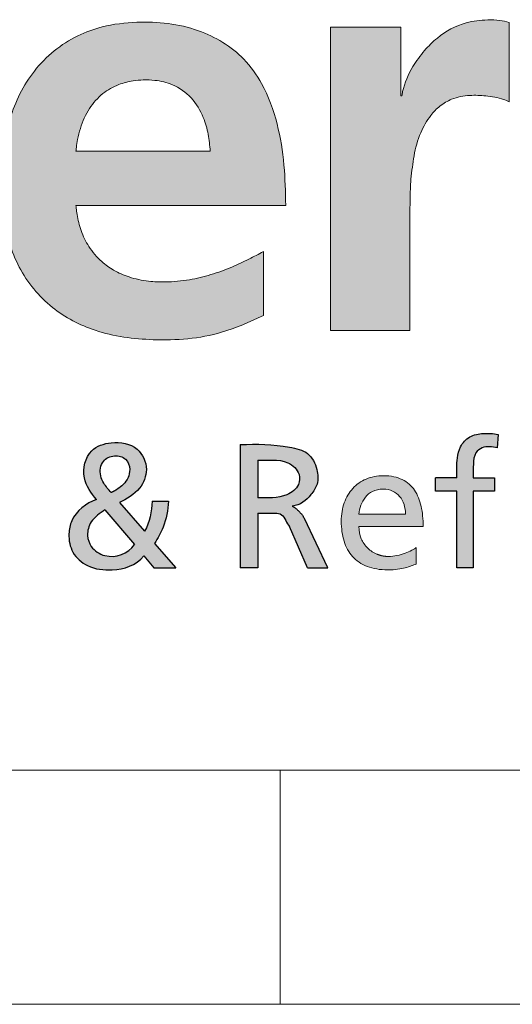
# Model space of a CAD drawing. Header units: millimetres. Extents: x 450 to 25135, y 150 to 17673.
# Tile 266 of 463: x 20098 to 20414, y 150 to 781. Entities that reach past the tile are written whole.
import ezdxf

# ---------------------------------------------------------------- set-up
doc = ezdxf.new("R2010")
doc.units = ezdxf.units.MM
doc.linetypes.add('SLD-Continua', pattern=[0])
doc.layers.add('FORMAT', color=7, linetype='SLD-Continua')

# ---------------------------------------------------------------- blocks, each defined once
blk = doc.blocks.new('LOGO_sombreado_1')
at = {"linetype": 'Continuous', "ltscale": 30}
h = blk.add_hatch(color=7, dxfattribs=at)
edge = h.paths.add_edge_path(flags=0)
edge.add_spline(control_points=[(738.2137566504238, 292.7813390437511), (738.0252075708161, 301.4151644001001), (737.6424431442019, 318.9422784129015), (733.4499940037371, 345.4442492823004), (725.0325143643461, 368.831600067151), (709.1431874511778, 391.2248385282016), (681.3019184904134, 407.9353836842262), (648.5918436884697, 411.3336869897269), (622.3596099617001, 408.2613175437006), (598.7076340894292, 399.775663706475), (575.4458295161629, 380.7108350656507), (560.2967565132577, 349.5737000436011), (554.8382131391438, 317.056148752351), (555.9888778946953, 284.5002883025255), (565.5509824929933, 252.2763619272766), (586.7539052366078, 226.1629060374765), (617.735135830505, 210.2146399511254), (655.3759710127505, 205.2909334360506), (692.9017155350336, 208.0886968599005), (715.1613016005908, 218.1965097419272), (723.9635015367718, 222.1934838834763)], knot_values=[2, 2, 2, 2, 2.0466358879, 2.0946732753, 2.1444687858, 2.1794892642, 2.2412966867, 2.3128243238, 2.3533943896, 2.3832297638, 2.4477269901, 2.5097264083, 2.566318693, 2.6245448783, 2.6846055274, 2.7447722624, 2.8007983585, 2.8685466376, 2.9480188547, 3, 3, 3, 3], weights=[1, 1, 1, 1, 1, 1, 1, 1, 1, 1, 1, 1, 1, 1, 1, 1, 1, 1, 1, 1, 1], degree=3, periodic=0)
edge.add_line((723.9635015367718, 222.1934838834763), (723.9635015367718, 263.3132527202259))
edge.add_spline(control_points=[(723.9635015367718, 263.3132527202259), (720.8545369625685, 261.6152783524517), (714.2224865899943, 257.9931555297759), (703.0466870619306, 252.820822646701), (690.4205199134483, 248.1872681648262), (676.2036839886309, 244.7743275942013), (662.7680019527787, 243.4638099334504), (649.6901514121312, 243.9738032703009), (638.3820412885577, 246.357847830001), (628.242834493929, 250.7998080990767), (619.2677090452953, 257.1848707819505), (611.9118949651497, 265.7749173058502), (606.866726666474, 276.3062232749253), (604.8224704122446, 284.8097252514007), (604.0835881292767, 290.2547153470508), (603.9303107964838, 292.1938833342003), (603.8838766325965, 292.7813390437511)], knot_values=[0, 0, 0, 0, 0.0704738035, 0.1503348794, 0.2448156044, 0.3376195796, 0.4405313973, 0.5123280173, 0.5973943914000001, 0.6688196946, 0.7310421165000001, 0.8151817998, 0.8907141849, 0.9612986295, 0.9882757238, 1, 1, 1, 1], weights=[1, 1, 1, 1, 1, 1, 1, 1, 1, 1, 1, 1, 1, 1, 1, 1, 1], degree=3, periodic=0)
edge.add_line((603.8838766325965, 292.7813390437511), (738.2137566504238, 292.7813390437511))
edge = h.paths.add_edge_path(flags=0)
edge.add_spline(control_points=[(603.8828536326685, 327.4802026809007), (603.9591102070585, 328.273315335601), (604.2002152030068, 330.7809472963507), (604.9571550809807, 335.7075324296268), (607.0538550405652, 344.3151310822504), (611.741169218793, 354.8734523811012), (620.4262921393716, 364.6741891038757), (630.4708598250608, 370.3178993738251), (639.4807692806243, 372.6008417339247), (647.2483517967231, 373.2738900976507), (655.7728223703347, 373.0153005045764), (666.8720458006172, 370.4356137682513), (678.4610803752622, 362.2710720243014), (685.393152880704, 350.3104133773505), (688.8529409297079, 338.4538164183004), (689.5608234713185, 331.1201334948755), (689.9121671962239, 327.4802026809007)], knot_values=[0, 0, 0, 0, 0.0170748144, 0.0539864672, 0.1067005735, 0.2067150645, 0.2982378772, 0.3823201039, 0.4495018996, 0.495973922, 0.5490574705, 0.6318662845, 0.7367338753, 0.8423938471, 0.9217752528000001, 1, 1, 1, 1], weights=[1, 1, 1, 1, 1, 1, 1, 1, 1, 1, 1, 1, 1, 1, 1, 1, 1], degree=3, periodic=0)
edge.add_line((689.9121671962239, 327.4802026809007), (603.8828536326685, 327.4802026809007))
h = blk.add_hatch(color=7, dxfattribs=at)
edge = h.paths.add_edge_path(flags=0)
edge.add_line((767.0000737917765, 212.6980057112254), (817.6223402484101, 212.6980057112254))
edge.add_line((817.6223402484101, 212.6980057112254), (817.6223402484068, 286.4110738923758))
edge.add_spline(control_points=[(817.6223402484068, 286.4110738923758), (817.7421387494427, 289.8537871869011), (818.0103520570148, 297.5615757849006), (817.9819766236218, 307.8757650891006), (819.337362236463, 317.0864275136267), (820.6738655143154, 327.1631671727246), (823.8192870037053, 338.7462053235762), (829.9124085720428, 349.4838061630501), (836.8065459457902, 356.7828025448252), (845.3064132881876, 361.6501282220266), (855.5752200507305, 363.6256314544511), (864.8902527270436, 363.1095196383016), (872.0891953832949, 362.220405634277), (877.1507680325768, 361.0297687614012), (880.1293240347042, 359.7313168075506), (881.3206905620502, 359.2119603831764)], knot_values=[0, 0, 0, 0, 0.0853450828, 0.1910765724, 0.2548287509, 0.3156026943, 0.4429814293, 0.5492431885, 0.6180032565, 0.6892624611, 0.7881560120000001, 0.8719983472, 0.9196240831, 0.9678511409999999, 1, 1, 1, 1], weights=[1, 1, 1, 1, 1, 1, 1, 1, 1, 1, 1, 1, 1, 1, 1, 1], degree=3, periodic=0)
edge.add_line((881.3206905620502, 359.2119603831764), (881.3206905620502, 410.0093594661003))
edge.add_spline(control_points=[(881.3206905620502, 410.0093594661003), (879.3445739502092, 410.4677588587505), (874.8268651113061, 411.5157309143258), (865.5048456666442, 411.721712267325), (851.2428661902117, 410.2086731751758), (837.2689961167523, 402.4139361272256), (826.5961684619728, 391.8378041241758), (818.4765916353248, 380.6012984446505), (813.9259383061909, 370.4373109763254), (812.7494740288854, 363.8447408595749), (812.5884349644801, 362.942323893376)], knot_values=[2, 2, 2, 2, 2.0653618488, 2.1494273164, 2.2998360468, 2.5238180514, 2.6481689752, 2.7837910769, 2.9704044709, 3, 3, 3, 3], weights=[1, 1, 1, 1, 1, 1, 1, 1, 1, 1, 1], degree=3, periodic=0)
edge.add_line((812.5884349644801, 362.942323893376), (812.5831962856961, 362.9129678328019))
edge.add_line((812.5831962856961, 362.9129678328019), (811.855246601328, 362.9129678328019))
edge.add_line((811.855246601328, 362.9129678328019), (811.8552466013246, 407.0057708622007))
edge.add_line((811.8552466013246, 407.0057708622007), (767.0000737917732, 407.0057708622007))
edge.add_line((767.0000737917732, 407.0057708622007), (767.0000737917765, 212.6980057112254))
h = blk.add_hatch(color=7, dxfattribs=at)
edge = h.paths.add_edge_path(flags=0)
edge.add_spline(control_points=[(858.3642980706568, 118.2958904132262), (858.3883576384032, 121.2798329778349), (858.231745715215, 126.4997669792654), (858.9199481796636, 134.0536646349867), (865.2124082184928, 139.0497056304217), (870.6530002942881, 138.1833119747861), (873.7265449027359, 137.5159212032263)], knot_values=[0, 0, 0, 0, 0.2854310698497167, 0.5205446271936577, 0.6849993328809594, 1, 1, 1, 1], weights=[1, 1, 1, 1, 1, 1, 1], degree=3, periodic=0)
edge.add_line((873.7265449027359, 137.5159212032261), (874.1924520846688, 146.0835372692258))
edge.add_spline(control_points=[(874.1924520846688, 146.0835372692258), (871.083252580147, 146.6324143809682), (865.0100536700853, 147.1043224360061), (855.7503126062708, 145.4308659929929), (849.7244998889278, 138.8109492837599), (847.5868232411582, 129.2801186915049), (847.7601145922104, 122.5593387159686), (847.7589930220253, 118.2958904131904)], knot_values=[0, 0, 0, 0, 0.1997988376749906, 0.3894495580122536, 0.5735241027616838, 0.7289501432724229, 1, 1, 1, 1], weights=[1, 1, 1, 1, 1, 1, 1, 1], degree=3, periodic=0)
edge.add_line((847.7589930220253, 118.2958904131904), (834.1969617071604, 118.2958904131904))
edge.add_line((834.1969617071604, 118.2958904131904), (834.1969617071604, 109.7137910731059))
edge.add_line((834.1969617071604, 109.7137910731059), (847.7589799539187, 109.7137910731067))
edge.add_line((847.7589799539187, 109.7137910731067), (847.7589799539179, 60.67932654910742))
edge.add_line((847.7589799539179, 60.67932654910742), (858.3642856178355, 60.67932654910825))
edge.add_line((858.3642856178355, 60.67932654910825), (858.3642856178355, 109.7137910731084))
edge.add_line((858.3642856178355, 109.7137910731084), (871.9263038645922, 109.7137910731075))
edge.add_line((871.9263038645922, 109.7137910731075), (871.9263038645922, 118.2958904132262))
edge.add_line((871.9263038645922, 118.2958904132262), (858.3642980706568, 118.2958904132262))
h = blk.add_hatch(color=7, dxfattribs=at)
edge = h.paths.add_edge_path(flags=0)
edge.add_spline(control_points=[(654.1555498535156, 76.26634939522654), (656.3145776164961, 79.50831969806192), (660.9665183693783, 87.9979822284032), (662.7442064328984, 97.60211218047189), (663.1836344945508, 103.2563341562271)], knot_values=[0, 0, 0, 0, 0.4065839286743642, 1, 1, 1, 1], weights=[1, 1, 1, 1, 1], degree=3, periodic=0)
edge.add_line((663.1836344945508, 103.2563341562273), (652.5783543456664, 103.2744628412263))
edge.add_spline(control_points=[(652.5783543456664, 103.2744628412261), (652.1313768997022, 96.70674546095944), (651.4150094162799, 89.8674661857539), (647.71442842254, 84.16682988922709)], knot_values=[0, 0, 0, 0, 1, 1, 1, 1], weights=[1, 1, 1, 1], degree=3, periodic=0)
edge.add_line((647.7144284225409, 84.16682988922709), (631.6705430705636, 102.4768007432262))
edge.add_spline(control_points=[(631.6705430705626, 102.4768007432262), (636.4217529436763, 104.7325147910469), (645.1204406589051, 109.6929639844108), (650.914594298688, 124.0670058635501), (643.9583272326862, 139.49491815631), (627.4903244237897, 142.1830749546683), (611.061409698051, 136.7146351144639), (606.5558991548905, 117.9822339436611), (613.6063462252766, 108.4692200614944), (616.9645545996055, 104.4020669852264)], knot_values=[0, 0, 0, 0, 0.1490557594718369, 0.2667255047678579, 0.3997881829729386, 0.5586868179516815, 0.6849578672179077, 0.8509330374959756, 1, 1, 1, 1], weights=[1, 1, 1, 1, 1, 1, 1, 1, 1, 1], degree=3, periodic=0)
edge.add_spline(control_points=[(616.9645545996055, 104.4020669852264), (610.527825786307, 102.0580917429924), (601.3102666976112, 95.25696572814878), (598.7096196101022, 81.23042930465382), (600.7998460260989, 69.74307928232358), (611.8239600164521, 60.1539665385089), (629.5060453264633, 58.23513949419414), (642.3012322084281, 61.9658660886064), (647.3572933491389, 68.34774021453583)], knot_values=[0, 0, 0, 0, 0.2281589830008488, 0.3202652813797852, 0.4488884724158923, 0.5851883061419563, 0.7570426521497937, 1, 1, 1, 1], weights=[1, 1, 1, 1, 1, 1, 1, 1, 1], degree=3, periodic=0)
edge.add_line((647.3572933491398, 68.34774021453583), (653.8147305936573, 60.67930687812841))
edge.add_line((653.8147305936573, 60.67930687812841), (667.9224724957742, 60.67930687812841))
edge.add_line((667.9224724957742, 60.67930687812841), (654.1555498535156, 76.26634939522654))
edge = h.paths.add_edge_path(flags=0)
edge.add_spline(control_points=[(641.3730147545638, 75.46868729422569), (637.2232289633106, 69.59388092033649), (625.4641739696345, 65.1934767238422), (613.4099203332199, 72.8839147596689), (610.5047549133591, 81.81711002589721), (613.0621979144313, 91.59036498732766), (619.3227115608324, 95.51975548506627), (622.39228259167, 97.72708552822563)], knot_values=[0, 0, 0, 0, 0.3539609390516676, 0.5292754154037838, 0.6541513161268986, 0.8034518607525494, 1, 1, 1, 1], weights=[1, 1, 1, 1, 1, 1, 1, 1], degree=3, periodic=0)
edge.add_line((622.39228259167, 97.72708552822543), (641.3730147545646, 75.46868729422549))
edge = h.paths.add_edge_path(flags=0)
edge.add_spline(control_points=[(626.4676107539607, 108.8182144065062), (624.740096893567, 110.7540818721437), (621.860363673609, 113.9811366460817), (618.7918829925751, 120.7725381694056), (619.8828837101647, 129.4869257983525), (628.2985462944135, 133.2259269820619), (636.4621300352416, 131.208890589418), (639.552098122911, 122.357121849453), (635.8383225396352, 114.8877597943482), (631.66393354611, 111.9355954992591), (630.3217690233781, 110.9864050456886)], knot_values=[0, 0, 0, 0, 0.1287241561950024, 0.2145807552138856, 0.3703793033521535, 0.5029583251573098, 0.6266524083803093, 0.7444102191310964, 0.9178218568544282, 1, 1, 1, 1], weights=[1, 1, 1, 1, 1, 1, 1, 1, 1, 1, 1], degree=3, periodic=0)
edge.add_spline(control_points=[(630.3217690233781, 110.9864050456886), (628.4685052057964, 109.7710962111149), (626.4676107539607, 108.8182144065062)], knot_values=[0, 0, 0, 1, 1, 1], weights=[1, 1, 1], degree=2, periodic=0)
h = blk.add_hatch(color=7, dxfattribs=at)
edge = h.paths.add_edge_path(flags=0)
edge.add_line((720.2692903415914, 95.64654667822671), (731.0540639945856, 95.64654667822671))
edge.add_spline(control_points=[(731.0540639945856, 95.64654667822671), (733.0252461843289, 95.64654667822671), (737.1614217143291, 95.0378649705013), (738.8211914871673, 88.987642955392), (740.6128179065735, 87.07234575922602)], knot_values=[0, 0, 0, 0, 0.3333596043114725, 1, 1, 1, 1], weights=[1, 1, 1, 1, 1], degree=3, periodic=0)
edge.add_line((740.6128179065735, 87.07234575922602), (752.2548943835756, 60.67605587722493))
edge.add_line((752.2548943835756, 60.67605587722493), (765.1837183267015, 60.67605587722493))
edge.add_line((765.1837183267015, 60.67605587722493), (750.2454130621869, 92.15070232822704))
edge.add_spline(control_points=[(750.2454130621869, 92.15070232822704), (747.3639978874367, 97.20148422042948), (742.4190857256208, 100.1662722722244)], knot_values=[0, 0, 0, 1, 1, 1], weights=[1, 1, 1], degree=2, periodic=0)
edge.add_spline(control_points=[(742.4190857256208, 100.1662722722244), (747.503476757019, 100.6346529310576), (753.3156015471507, 105.4311788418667), (759.3132133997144, 114.4772789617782), (758.6716026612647, 124.5093984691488), (753.2206249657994, 135.3934555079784), (733.7003049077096, 139.5797223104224), (719.9391986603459, 140.1589754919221), (708.9393328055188, 139.5235565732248)], knot_values=[0, 0, 0, 0, 0.1644101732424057, 0.2524804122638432, 0.3603426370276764, 0.4947050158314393, 0.6362272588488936, 1, 1, 1, 1], weights=[1, 1, 1, 1, 1, 1, 1, 1, 1], degree=3, periodic=0)
edge.add_line((708.9393328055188, 139.5235565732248), (708.9393328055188, 60.69629922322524))
edge.add_line((708.9393328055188, 60.69629922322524), (720.2692903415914, 60.61644855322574))
edge.add_line((720.2692903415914, 60.61644855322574), (720.2692903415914, 95.64654667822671))
edge = h.paths.add_edge_path(flags=0)
edge.add_line((720.2594934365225, 105.5594812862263), (720.2594934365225, 129.5978360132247))
edge.add_spline(control_points=[(720.2594934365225, 129.5978360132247), (726.4545182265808, 129.0917077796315), (737.2478272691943, 131.525785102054), (747.5054838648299, 122.1562583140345), (747.0420096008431, 112.4277158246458), (736.4359446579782, 104.5992502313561), (726.509992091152, 105.5568988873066), (720.2594934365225, 105.5594812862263)], knot_values=[0, 0, 0, 0, 0.2978892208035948, 0.45942292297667, 0.5557703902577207, 0.7086388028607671, 1, 1, 1, 1], weights=[1, 1, 1, 1, 1, 1, 1, 1], degree=3, periodic=0)
h = blk.add_hatch(color=7, dxfattribs=at)
edge = h.paths.add_edge_path(flags=0)
edge.add_spline(control_points=[(809.4531085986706, 68.500021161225), (807.665620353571, 68.12657026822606), (805.8436876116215, 67.90177458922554), (804.0942696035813, 67.90177458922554)], knot_values=[22.00002, 22.00002, 22.00002, 22.00002, 23.00002, 23.00002, 23.00002, 23.00002], weights=[1, 1, 1, 1], degree=3, periodic=0)
edge.add_arc((804.0773680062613, 87.16883435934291), 19.26706718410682, 248.0559337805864, 270.05026142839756, ccw=False)
edge.add_arc((803.9587986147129, 86.85491713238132), 18.93158542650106, 226.037883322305, 248.0337427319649, ccw=False)
edge.add_arc((803.6807394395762, 86.54309086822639), 18.51411656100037, 203.0267579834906, 225.9873849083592, ccw=False)
edge.add_spline(control_points=[(786.6417855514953, 79.301090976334), (785.6465207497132, 81.63606559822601), (785.0881572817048, 84.2683505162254), (785.0881572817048, 87.12180537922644)], knot_values=[0, 0, 0, 0, 1, 1, 1, 1], weights=[1, 1, 1, 1], degree=3, periodic=0)
edge.add_line((785.0881572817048, 87.12180537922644), (826.2203284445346, 87.12180537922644))
edge.add_spline(control_points=[(826.2203284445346, 87.12180537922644), (826.2203284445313, 91.75187127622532), (825.8323746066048, 96.10275544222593), (824.951320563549, 100.018551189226)], knot_values=[2, 2, 2, 2, 3, 3, 3, 3], weights=[1, 1, 1, 1], degree=3, periodic=0)
edge.add_spline(control_points=[(824.951320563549, 100.018551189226), (824.0702665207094, 103.9343469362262), (822.6942994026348, 107.4223057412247), (820.7200857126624, 110.3265209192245)], knot_values=[3, 3, 3, 3, 4, 4, 4, 4], weights=[1, 1, 1, 1], degree=3, periodic=0)
edge.add_spline(control_points=[(820.7200857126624, 110.3265209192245), (818.74405915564, 113.234361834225), (816.167973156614, 115.5620848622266), (812.8848684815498, 117.1646605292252)], knot_values=[4, 4, 4, 4, 5, 5, 5, 5], weights=[1, 1, 1, 1], degree=3, periodic=0)
edge.add_spline(control_points=[(812.8848684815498, 117.1646605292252), (809.6017638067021, 118.7672361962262), (805.6098275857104, 119.6410387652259), (800.8075391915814, 119.6410387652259), (796.7376496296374, 119.6410387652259), (793.0140179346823, 118.8868855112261), (789.7182231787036, 117.4873511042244)], knot_values=[5, 5, 5, 5, 6, 6, 6, 7, 7, 7, 7], weights=[1, 1, 1, 1, 1, 1, 1], degree=3, periodic=0)
edge.add_spline(control_points=[(789.7182231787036, 117.4873511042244), (786.4224284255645, 116.091442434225), (783.5562834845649, 114.0501526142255), (781.1977416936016, 111.4722537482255)], knot_values=[7, 7, 7, 7, 8, 8, 8, 8], weights=[1, 1, 1, 1], degree=3, periodic=0)
edge.add_spline(control_points=[(781.1977416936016, 111.4722537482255), (778.8410127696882, 108.8979806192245), (776.9918870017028, 105.7907241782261), (774.4719999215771, 98.72778888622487), (773.8012386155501, 94.77573577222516), (773.8012386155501, 90.50824355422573), (773.8012386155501, 85.81291439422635), (774.3867951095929, 81.5200420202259), (775.5851011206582, 77.71664411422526)], knot_values=[8, 8, 8, 8, 9, 9, 10, 10, 10, 11, 11, 11, 11], weights=[1, 1, 1, 1, 1, 1, 1, 1, 1], degree=3, periodic=0)
edge.add_spline(control_points=[(775.5851011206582, 77.71664411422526), (776.7834071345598, 73.91324620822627), (778.5944626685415, 70.59932277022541), (781.0436478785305, 67.87276869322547)], knot_values=[11, 11, 11, 11, 12, 12, 12, 12], weights=[1, 1, 1, 1], degree=3, periodic=0)
edge.add_spline(control_points=[(781.0436478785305, 67.87276869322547), (783.4928330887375, 65.1462146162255), (786.5819608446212, 63.01065564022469), (790.3382241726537, 61.55310944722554)], knot_values=[12, 12, 12, 12, 13, 13, 13, 13], weights=[1, 1, 1, 1], degree=3, periodic=0)
edge.add_spline(control_points=[(790.3382241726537, 61.55310944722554), (794.0944875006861, 60.09556325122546), (798.5142606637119, 59.31965557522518), (803.6301752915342, 59.31965557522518), (806.0050328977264, 59.31965557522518), (808.077141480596, 59.46105930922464), (809.9099514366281, 59.6931064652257)], knot_values=[13, 13, 13, 13, 14, 14, 14, 15, 15, 15, 15], weights=[1, 1, 1, 1, 1, 1, 1], degree=3, periodic=0)
edge.add_spline(control_points=[(809.9099514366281, 59.6931064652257), (811.7427613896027, 59.92877935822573), (813.3398984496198, 60.25509567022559), (814.764813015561, 60.62854656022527)], knot_values=[15, 15, 15, 15, 16, 16, 16, 16], weights=[1, 1, 1, 1], degree=3, periodic=0)
edge.add_spline(control_points=[(814.764813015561, 60.62854656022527), (816.1897275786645, 61.00199745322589), (817.4478582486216, 61.41895718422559), (818.6008425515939, 61.83954265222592)], knot_values=[16, 16, 16, 16, 17, 17, 17, 17], weights=[1, 1, 1, 1], degree=3, periodic=0)
edge.add_spline(control_points=[(818.6008425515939, 61.83954265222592), (819.7538268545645, 62.25287664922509), (820.8052905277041, 62.66983638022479), (821.8223097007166, 63.03603580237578)], knot_values=[17, 17, 17, 17, 18, 18, 18, 18], weights=[1, 1, 1, 1], degree=3, periodic=0)
edge.add_line((821.8223097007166, 63.03603580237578), (821.8223097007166, 73.65944463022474))
edge.add_spline(control_points=[(821.8223097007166, 73.65944463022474), (821.1751156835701, 73.12283558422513), (820.1798509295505, 72.49920885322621), (818.9434746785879, 71.85745344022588)], knot_values=[19.00002, 19.00002, 19.00002, 19.00002, 20.00002, 20.00002, 20.00002, 20.00002], weights=[1, 1, 1, 1], degree=3, periodic=0)
edge.add_spline(control_points=[(818.9434746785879, 71.85745344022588), (817.7070984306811, 71.2156980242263), (816.2277978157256, 70.56306540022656), (814.610719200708, 69.97932177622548)], knot_values=[20.00002, 20.00002, 20.00002, 20.00002, 21.00002, 21.00002, 21.00002, 21.00002], weights=[1, 1, 1, 1], degree=3, periodic=0)
edge.add_spline(control_points=[(814.610719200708, 69.97932177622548), (812.9954534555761, 69.39557814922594), (811.2405968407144, 68.87347205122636), (809.4531085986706, 68.500021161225)], knot_values=[21.00002, 21.00002, 21.00002, 21.00002, 22.00002, 22.00002, 22.00002, 22.00002], weights=[1, 1, 1, 1], degree=3, periodic=0)
edge = h.paths.add_edge_path(flags=0)
edge.add_line((814.9334097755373, 95.00778292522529), (807.4734563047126, 95.00778292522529))
edge.add_line((807.4734563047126, 95.00778292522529), (785.0881572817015, 95.00778292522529))
edge.add_spline(control_points=[(785.0881572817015, 95.00778292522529), (785.2875728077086, 96.87503738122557), (785.706345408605, 98.81480657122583), (786.3843581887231, 100.6711838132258)], knot_values=[0, 0, 0, 0, 1, 1, 1, 1], weights=[1, 1, 1, 1], degree=3, periodic=0)
edge.add_spline(control_points=[(786.3843581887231, 100.6711838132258), (787.0605581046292, 102.5275610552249), (787.999623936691, 104.3005463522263), (789.2360001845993, 105.8414844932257)], knot_values=[1, 1, 1, 1, 2, 2, 2, 2], weights=[1, 1, 1, 1], degree=3, periodic=0)
edge.add_spline(control_points=[(789.2360001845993, 105.8414844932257), (790.4741893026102, 107.3824226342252), (792.0133145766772, 108.6913136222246), (793.8914462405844, 109.6122507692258)], knot_values=[2, 2, 2, 2, 3, 3, 3, 3], weights=[1, 1, 1, 1], degree=3, periodic=0)
edge.add_spline(control_points=[(793.8914462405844, 109.6122507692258), (795.7695779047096, 110.5368136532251), (797.9903416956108, 111.0734226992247), (800.591807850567, 111.0734226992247), (802.8778349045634, 111.0734226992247), (804.9173118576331, 110.6202056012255), (806.6902971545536, 109.8044148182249)], knot_values=[3, 3, 3, 3, 4, 4, 4, 5, 5, 5, 5], weights=[1, 1, 1, 1, 1, 1, 1], degree=3, periodic=0)
edge.add_spline(control_points=[(806.6902971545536, 109.8044148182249), (808.4632824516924, 108.988624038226), (809.971588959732, 107.8066338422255), (811.1916493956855, 106.3527133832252)], knot_values=[5, 5, 5, 5, 6, 6, 6, 6], weights=[1, 1, 1, 1], degree=3, periodic=0)
edge.add_spline(control_points=[(811.1916493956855, 106.3527133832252), (812.4117098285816, 104.8951671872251), (813.3471499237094, 103.1620649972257), (813.9780281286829, 101.244050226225)], knot_values=[6, 6, 6, 6, 7, 7, 7, 7], weights=[1, 1, 1, 1], degree=3, periodic=0)
edge.add_spline(control_points=[(813.9780281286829, 101.244050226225), (814.6089063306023, 99.32240972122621), (814.9334097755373, 97.2158566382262), (814.9334097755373, 95.00778292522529)], knot_values=[7, 7, 7, 7, 8, 8, 8, 8], weights=[1, 1, 1, 1], degree=3, periodic=0)
h = blk.add_hatch(color=7, dxfattribs=at)
edge = h.paths.add_edge_path(flags=0)
edge.add_spline(control_points=[(809.4531085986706, 68.500021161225), (807.665620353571, 68.12657026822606), (805.8436876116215, 67.90177458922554), (804.0942696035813, 67.90177458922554)], knot_values=[22.00002, 22.00002, 22.00002, 22.00002, 23.00002, 23.00002, 23.00002, 23.00002], weights=[1, 1, 1, 1], degree=3, periodic=0)
edge.add_arc((804.0773680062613, 87.16883435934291), 19.26706718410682, 248.0559337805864, 270.05026142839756, ccw=False)
edge.add_arc((803.9587986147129, 86.85491713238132), 18.93158542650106, 226.037883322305, 248.0337427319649, ccw=False)
edge.add_arc((803.6807394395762, 86.54309086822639), 18.51411656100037, 203.0267579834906, 225.9873849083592, ccw=False)
edge.add_spline(control_points=[(786.6417855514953, 79.301090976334), (785.6465207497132, 81.63606559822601), (785.0881572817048, 84.2683505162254), (785.0881572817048, 87.12180537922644)], knot_values=[0, 0, 0, 0, 1, 1, 1, 1], weights=[1, 1, 1, 1], degree=3, periodic=0)
edge.add_line((785.0881572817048, 87.12180537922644), (826.2203284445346, 87.12180537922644))
edge.add_spline(control_points=[(826.2203284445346, 87.12180537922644), (826.2203284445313, 91.75187127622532), (825.8323746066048, 96.10275544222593), (824.951320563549, 100.018551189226)], knot_values=[2, 2, 2, 2, 3, 3, 3, 3], weights=[1, 1, 1, 1], degree=3, periodic=0)
edge.add_spline(control_points=[(824.951320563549, 100.018551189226), (824.0702665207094, 103.9343469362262), (822.6942994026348, 107.4223057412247), (820.7200857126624, 110.3265209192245)], knot_values=[3, 3, 3, 3, 4, 4, 4, 4], weights=[1, 1, 1, 1], degree=3, periodic=0)
edge.add_spline(control_points=[(820.7200857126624, 110.3265209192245), (818.74405915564, 113.234361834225), (816.167973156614, 115.5620848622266), (812.8848684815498, 117.1646605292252)], knot_values=[4, 4, 4, 4, 5, 5, 5, 5], weights=[1, 1, 1, 1], degree=3, periodic=0)
edge.add_spline(control_points=[(812.8848684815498, 117.1646605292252), (809.6017638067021, 118.7672361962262), (805.6098275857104, 119.6410387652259), (800.8075391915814, 119.6410387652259), (796.7376496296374, 119.6410387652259), (793.0140179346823, 118.8868855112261), (789.7182231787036, 117.4873511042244)], knot_values=[5, 5, 5, 5, 6, 6, 6, 7, 7, 7, 7], weights=[1, 1, 1, 1, 1, 1, 1], degree=3, periodic=0)
edge.add_spline(control_points=[(789.7182231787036, 117.4873511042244), (786.4224284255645, 116.091442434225), (783.5562834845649, 114.0501526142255), (781.1977416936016, 111.4722537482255)], knot_values=[7, 7, 7, 7, 8, 8, 8, 8], weights=[1, 1, 1, 1], degree=3, periodic=0)
edge.add_spline(control_points=[(781.1977416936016, 111.4722537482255), (778.8410127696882, 108.8979806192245), (776.9918870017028, 105.7907241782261), (774.4719999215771, 98.72778888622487), (773.8012386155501, 94.77573577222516), (773.8012386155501, 90.50824355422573), (773.8012386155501, 85.81291439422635), (774.3867951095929, 81.5200420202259), (775.5851011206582, 77.71664411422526)], knot_values=[8, 8, 8, 8, 9, 9, 10, 10, 10, 11, 11, 11, 11], weights=[1, 1, 1, 1, 1, 1, 1, 1, 1], degree=3, periodic=0)
edge.add_spline(control_points=[(775.5851011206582, 77.71664411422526), (776.7834071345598, 73.91324620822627), (778.5944626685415, 70.59932277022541), (781.0436478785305, 67.87276869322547)], knot_values=[11, 11, 11, 11, 12, 12, 12, 12], weights=[1, 1, 1, 1], degree=3, periodic=0)
edge.add_spline(control_points=[(781.0436478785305, 67.87276869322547), (783.4928330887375, 65.1462146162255), (786.5819608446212, 63.01065564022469), (790.3382241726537, 61.55310944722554)], knot_values=[12, 12, 12, 12, 13, 13, 13, 13], weights=[1, 1, 1, 1], degree=3, periodic=0)
edge.add_spline(control_points=[(790.3382241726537, 61.55310944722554), (794.0944875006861, 60.09556325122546), (798.5142606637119, 59.31965557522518), (803.6301752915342, 59.31965557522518), (806.0050328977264, 59.31965557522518), (808.077141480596, 59.46105930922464), (809.9099514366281, 59.6931064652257)], knot_values=[13, 13, 13, 13, 14, 14, 14, 15, 15, 15, 15], weights=[1, 1, 1, 1, 1, 1, 1], degree=3, periodic=0)
edge.add_spline(control_points=[(809.9099514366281, 59.6931064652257), (811.7427613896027, 59.92877935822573), (813.3398984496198, 60.25509567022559), (814.764813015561, 60.62854656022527)], knot_values=[15, 15, 15, 15, 16, 16, 16, 16], weights=[1, 1, 1, 1], degree=3, periodic=0)
edge.add_spline(control_points=[(814.764813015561, 60.62854656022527), (816.1897275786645, 61.00199745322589), (817.4478582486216, 61.41895718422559), (818.6008425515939, 61.83954265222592)], knot_values=[16, 16, 16, 16, 17, 17, 17, 17], weights=[1, 1, 1, 1], degree=3, periodic=0)
edge.add_spline(control_points=[(818.6008425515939, 61.83954265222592), (819.7538268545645, 62.25287664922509), (820.8052905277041, 62.66983638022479), (821.8223097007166, 63.03603580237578)], knot_values=[17, 17, 17, 17, 18, 18, 18, 18], weights=[1, 1, 1, 1], degree=3, periodic=0)
edge.add_line((821.8223097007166, 63.03603580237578), (821.8223097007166, 73.65944463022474))
edge.add_spline(control_points=[(821.8223097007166, 73.65944463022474), (821.1751156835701, 73.12283558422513), (820.1798509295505, 72.49920885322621), (818.9434746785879, 71.85745344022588)], knot_values=[19.00002, 19.00002, 19.00002, 19.00002, 20.00002, 20.00002, 20.00002, 20.00002], weights=[1, 1, 1, 1], degree=3, periodic=0)
edge.add_spline(control_points=[(818.9434746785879, 71.85745344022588), (817.7070984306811, 71.2156980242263), (816.2277978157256, 70.56306540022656), (814.610719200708, 69.97932177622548)], knot_values=[20.00002, 20.00002, 20.00002, 20.00002, 21.00002, 21.00002, 21.00002, 21.00002], weights=[1, 1, 1, 1], degree=3, periodic=0)
edge.add_spline(control_points=[(814.610719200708, 69.97932177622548), (812.9954534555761, 69.39557814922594), (811.2405968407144, 68.87347205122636), (809.4531085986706, 68.500021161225)], knot_values=[21.00002, 21.00002, 21.00002, 21.00002, 22.00002, 22.00002, 22.00002, 22.00002], weights=[1, 1, 1, 1], degree=3, periodic=0)
edge = h.paths.add_edge_path(flags=0)
edge.add_line((814.9334097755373, 95.00778292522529), (807.4734563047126, 95.00778292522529))
edge.add_line((807.4734563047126, 95.00778292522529), (785.0881572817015, 95.00778292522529))
edge.add_spline(control_points=[(785.0881572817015, 95.00778292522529), (785.2875728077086, 96.87503738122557), (785.706345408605, 98.81480657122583), (786.3843581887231, 100.6711838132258)], knot_values=[0, 0, 0, 0, 1, 1, 1, 1], weights=[1, 1, 1, 1], degree=3, periodic=0)
edge.add_spline(control_points=[(786.3843581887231, 100.6711838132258), (787.0605581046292, 102.5275610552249), (787.999623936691, 104.3005463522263), (789.2360001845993, 105.8414844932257)], knot_values=[1, 1, 1, 1, 2, 2, 2, 2], weights=[1, 1, 1, 1], degree=3, periodic=0)
edge.add_spline(control_points=[(789.2360001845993, 105.8414844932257), (790.4741893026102, 107.3824226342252), (792.0133145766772, 108.6913136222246), (793.8914462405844, 109.6122507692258)], knot_values=[2, 2, 2, 2, 3, 3, 3, 3], weights=[1, 1, 1, 1], degree=3, periodic=0)
edge.add_spline(control_points=[(793.8914462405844, 109.6122507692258), (795.7695779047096, 110.5368136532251), (797.9903416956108, 111.0734226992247), (800.591807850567, 111.0734226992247), (802.8778349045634, 111.0734226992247), (804.9173118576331, 110.6202056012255), (806.6902971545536, 109.8044148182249)], knot_values=[3, 3, 3, 3, 4, 4, 4, 5, 5, 5, 5], weights=[1, 1, 1, 1, 1, 1, 1], degree=3, periodic=0)
edge.add_spline(control_points=[(806.6902971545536, 109.8044148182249), (808.4632824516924, 108.988624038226), (809.971588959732, 107.8066338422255), (811.1916493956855, 106.3527133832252)], knot_values=[5, 5, 5, 5, 6, 6, 6, 6], weights=[1, 1, 1, 1], degree=3, periodic=0)
edge.add_spline(control_points=[(811.1916493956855, 106.3527133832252), (812.4117098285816, 104.8951671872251), (813.3471499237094, 103.1620649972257), (813.9780281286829, 101.244050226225)], knot_values=[6, 6, 6, 6, 7, 7, 7, 7], weights=[1, 1, 1, 1], degree=3, periodic=0)
edge.add_spline(control_points=[(813.9780281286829, 101.244050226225), (814.6089063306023, 99.32240972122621), (814.9334097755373, 97.2158566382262), (814.9334097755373, 95.00778292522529)], knot_values=[7, 7, 7, 7, 8, 8, 8, 8], weights=[1, 1, 1, 1], degree=3, periodic=0)
at = {"color": 7, "linetype": 'SLD-Continua', "lineweight": 18, "ltscale": 30}
blk.add_line((814.9334097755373, 95.00778292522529), (807.4734563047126, 95.00778292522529), dxfattribs=at)
for centre, radius, start, end in [((803.6807394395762, 86.54309086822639), 18.51411656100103, 203.0267579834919, 225.9873849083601), ((803.9587986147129, 86.85491713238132), 18.93158542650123, 226.0378833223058, 248.0337427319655)]:
    blk.add_arc(centre, radius, start, end, dxfattribs=at)
at = {"color": 8, "linetype": 'Continuous', "lineweight": 0, "ltscale": 30, "true_color": 0x808080}
for points, knots in [([(738.2137566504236, 292.7813390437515), (738.0252075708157, 301.4151644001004), (737.6424431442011, 318.9422784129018), (733.4499940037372, 345.4442492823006), (725.0325143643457, 368.831600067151), (709.1431874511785, 391.2248385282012), (681.3019184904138, 407.9353836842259), (648.5918436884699, 411.3336869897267), (622.3596099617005, 408.2613175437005), (598.7076340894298, 399.7756637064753), (575.4458295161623, 380.7108350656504), (560.2967565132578, 349.5737000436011), (554.8382131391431, 317.056148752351), (555.9888778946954, 284.5002883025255), (565.5509824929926, 252.2763619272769), (586.7539052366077, 226.1629060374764), (617.7351358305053, 210.2146399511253), (655.3759710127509, 205.2909334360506), (692.901715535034, 208.0886968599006), (715.161301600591, 218.196509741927), (723.9635015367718, 222.1934838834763)], [2, 2, 2, 2, 2.0466358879, 2.0946732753, 2.1444687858, 2.1794892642, 2.2412966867, 2.3128243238, 2.3533943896, 2.3832297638, 2.4477269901, 2.5097264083, 2.566318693, 2.6245448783, 2.6846055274, 2.7447722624, 2.8007983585, 2.8685466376, 2.9480188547, 3, 3, 3, 3]), ([(881.3206905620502, 410.0093594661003), (879.3445739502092, 410.4677588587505), (874.8268651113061, 411.5157309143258), (865.5048456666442, 411.721712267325), (851.2428661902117, 410.2086731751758), (837.2689961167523, 402.4139361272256), (826.5961684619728, 391.8378041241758), (818.4765916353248, 380.6012984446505), (813.9259383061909, 370.4373109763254), (812.7494740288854, 363.8447408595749), (812.5884349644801, 362.942323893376)], [2, 2, 2, 2, 2.0653618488, 2.1494273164, 2.2998360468, 2.5238180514, 2.6481689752, 2.7837910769, 2.9704044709, 3, 3, 3, 3]), ([(603.8828536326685, 327.4802026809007), (603.9591102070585, 328.273315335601), (604.2002152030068, 330.7809472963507), (604.9571550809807, 335.7075324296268), (607.0538550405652, 344.3151310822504), (611.741169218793, 354.8734523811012), (620.4262921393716, 364.6741891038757), (630.4708598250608, 370.3178993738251), (639.4807692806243, 372.6008417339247), (647.2483517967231, 373.2738900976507), (655.7728223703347, 373.0153005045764), (666.8720458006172, 370.4356137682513), (678.4610803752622, 362.2710720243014), (685.393152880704, 350.3104133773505), (688.8529409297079, 338.4538164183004), (689.5608234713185, 331.1201334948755), (689.9121671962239, 327.4802026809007)], [0, 0, 0, 0, 0.0170748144, 0.0539864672, 0.1067005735, 0.2067150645, 0.2982378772, 0.3823201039, 0.4495018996, 0.495973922, 0.5490574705, 0.6318662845, 0.7367338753, 0.8423938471, 0.9217752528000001, 1, 1, 1, 1]), ([(817.6223402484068, 286.4110738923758), (817.7421387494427, 289.8537871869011), (818.0103520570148, 297.5615757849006), (817.9819766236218, 307.8757650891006), (819.337362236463, 317.0864275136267), (820.6738655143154, 327.1631671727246), (823.8192870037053, 338.7462053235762), (829.9124085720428, 349.4838061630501), (836.8065459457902, 356.7828025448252), (845.3064132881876, 361.6501282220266), (855.5752200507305, 363.6256314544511), (864.8902527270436, 363.1095196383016), (872.0891953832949, 362.220405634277), (877.1507680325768, 361.0297687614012), (880.1293240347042, 359.7313168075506), (881.3206905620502, 359.2119603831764)], [0, 0, 0, 0, 0.0853450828, 0.1910765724, 0.2548287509, 0.3156026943, 0.4429814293, 0.5492431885, 0.6180032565, 0.6892624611, 0.7881560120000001, 0.8719983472, 0.9196240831, 0.9678511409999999, 1, 1, 1, 1]), ([(723.9635015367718, 263.3132527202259), (720.8545369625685, 261.6152783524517), (714.2224865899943, 257.9931555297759), (703.0466870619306, 252.820822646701), (690.4205199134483, 248.1872681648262), (676.2036839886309, 244.7743275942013), (662.7680019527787, 243.4638099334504), (649.6901514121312, 243.9738032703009), (638.3820412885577, 246.357847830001), (628.242834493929, 250.7998080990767), (619.2677090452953, 257.1848707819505), (611.9118949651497, 265.7749173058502), (606.866726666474, 276.3062232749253), (604.8224704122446, 284.8097252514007), (604.0835881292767, 290.2547153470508), (603.9303107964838, 292.1938833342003), (603.8838766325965, 292.7813390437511)], [0, 0, 0, 0, 0.0704738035, 0.1503348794, 0.2448156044, 0.3376195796, 0.4405313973, 0.5123280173, 0.5973943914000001, 0.6688196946, 0.7310421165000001, 0.8151817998, 0.8907141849, 0.9612986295, 0.9882757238, 1, 1, 1, 1]), ([(812.8848684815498, 117.1646605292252), (809.6017638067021, 118.7672361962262), (805.6098275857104, 119.6410387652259), (800.8075391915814, 119.6410387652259), (796.7376496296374, 119.6410387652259), (793.0140179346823, 118.8868855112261), (789.7182231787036, 117.4873511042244)], [5, 5, 5, 5, 6, 6, 6, 7, 7, 7, 7]), ([(781.1977416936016, 111.4722537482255), (778.8410127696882, 108.8979806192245), (776.9918870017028, 105.7907241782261), (774.4719999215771, 98.72778888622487), (773.8012386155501, 94.77573577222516), (773.8012386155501, 90.50824355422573), (773.8012386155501, 85.81291439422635), (774.3867951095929, 81.5200420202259), (775.5851011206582, 77.71664411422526)], [8, 8, 8, 8, 9, 9, 10, 10, 10, 11, 11, 11, 11]), ([(793.8914462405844, 109.6122507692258), (795.7695779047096, 110.5368136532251), (797.9903416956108, 111.0734226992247), (800.591807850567, 111.0734226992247), (802.8778349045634, 111.0734226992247), (804.9173118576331, 110.6202056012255), (806.6902971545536, 109.8044148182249)], [3, 3, 3, 3, 4, 4, 4, 5, 5, 5, 5]), ([(790.3382241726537, 61.55310944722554), (794.0944875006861, 60.09556325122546), (798.5142606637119, 59.31965557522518), (803.6301752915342, 59.31965557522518), (806.0050328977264, 59.31965557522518), (808.077141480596, 59.46105930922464), (809.9099514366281, 59.6931064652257)], [13, 13, 13, 13, 14, 14, 14, 15, 15, 15, 15])]:
    blk.add_open_spline(points, degree=3, knots=knots, dxfattribs=at)
for points in [[(881.3206905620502, 359.2119603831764), (881.3206905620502, 376.1444267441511), (881.3206905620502, 393.0768931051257), (881.3206905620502, 410.0093594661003)], [(811.8552466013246, 407.0057708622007), (796.903522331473, 407.0057708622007), (781.9517980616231, 407.0057708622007), (767.0000737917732, 407.0057708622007)], [(767.0000737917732, 407.0057708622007), (767.0000737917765, 342.2365158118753), (767.0000737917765, 277.46726076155), (767.0000737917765, 212.6980057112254)], [(811.855246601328, 362.9129678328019), (811.8552466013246, 377.6105688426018), (811.8552466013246, 392.3081698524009), (811.8552466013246, 407.0057708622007)], [(812.5831962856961, 362.9129678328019), (812.3405463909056, 362.9129678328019), (812.0978964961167, 362.9129678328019), (811.855246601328, 362.9129678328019)], [(812.5884349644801, 362.942323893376), (812.5866887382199, 362.9325385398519), (812.584942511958, 362.9227531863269), (812.5831962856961, 362.9129678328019)], [(689.9121671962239, 327.4802026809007), (661.235729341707, 327.4802026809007), (632.5592914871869, 327.4802026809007), (603.8828536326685, 327.4802026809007)], [(603.8838766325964, 292.7813390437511), (648.660503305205, 292.7813390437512), (693.4371299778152, 292.7813390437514), (738.2137566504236, 292.7813390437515)], [(817.6223402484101, 212.6980057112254), (817.6223402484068, 237.2690284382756), (817.6223402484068, 261.8400511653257), (817.6223402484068, 286.4110738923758)], [(723.9635015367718, 222.1934838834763), (723.9635015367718, 235.9000734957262), (723.9635015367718, 249.606663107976), (723.9635015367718, 263.3132527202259)], [(767.0000737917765, 212.6980057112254), (783.8741626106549, 212.6980057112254), (800.7482514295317, 212.6980057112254), (817.6223402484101, 212.6980057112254)], [(789.7182231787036, 117.4873511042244), (786.4224284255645, 116.091442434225), (783.5562834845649, 114.0501526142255), (781.1977416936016, 111.4722537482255)], [(820.7200857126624, 110.3265209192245), (818.74405915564, 113.234361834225), (816.167973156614, 115.5620848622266), (812.8848684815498, 117.1646605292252)], [(789.2360001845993, 105.8414844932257), (790.4741893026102, 107.3824226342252), (792.0133145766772, 108.6913136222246), (793.8914462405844, 109.6122507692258)], [(806.6902971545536, 109.8044148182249), (808.4632824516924, 108.988624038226), (809.971588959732, 107.8066338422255), (811.1916493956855, 106.3527133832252)], [(824.951320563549, 100.018551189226), (824.0702665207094, 103.9343469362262), (822.6942994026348, 107.4223057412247), (820.7200857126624, 110.3265209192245)], [(786.3843581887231, 100.6711838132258), (787.0605581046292, 102.5275610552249), (787.999623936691, 104.3005463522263), (789.2360001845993, 105.8414844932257)], [(811.1916493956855, 106.3527133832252), (812.4117098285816, 104.8951671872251), (813.3471499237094, 103.1620649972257), (813.9780281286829, 101.244050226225)], [(813.9780281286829, 101.244050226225), (814.6089063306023, 99.32240972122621), (814.9334097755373, 97.2158566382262), (814.9334097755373, 95.00778292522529)], [(785.0881572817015, 95.00778292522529), (785.2875728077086, 96.87503738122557), (785.706345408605, 98.81480657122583), (786.3843581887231, 100.6711838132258)], [(807.4734563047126, 95.00778292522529), (800.0116899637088, 95.00778292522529), (792.5499236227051, 95.00778292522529), (785.0881572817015, 95.00778292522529)], [(826.2203284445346, 87.12180537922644), (826.2203284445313, 91.75187127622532), (825.8323746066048, 96.10275544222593), (824.951320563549, 100.018551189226)], [(786.6417855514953, 79.301090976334), (785.6465207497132, 81.63606559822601), (785.0881572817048, 84.2683505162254), (785.0881572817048, 87.12180537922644)], [(785.0881572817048, 87.12180537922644), (798.7988810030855, 87.12180537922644), (812.5096047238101, 87.12180537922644), (826.2203284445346, 87.12180537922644)], [(775.5851011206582, 77.71664411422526), (776.7834071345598, 73.91324620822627), (778.5944626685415, 70.59932277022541), (781.0436478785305, 67.87276869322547)], [(814.610719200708, 69.97932177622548), (812.9954534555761, 69.39557814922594), (811.2405968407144, 68.87347205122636), (809.4531085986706, 68.500021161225)], [(818.9434746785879, 71.85745344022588), (817.7070984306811, 71.2156980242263), (816.2277978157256, 70.56306540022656), (814.610719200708, 69.97932177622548)], [(821.8223097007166, 73.65944463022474), (821.1751156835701, 73.12283558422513), (820.1798509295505, 72.49920885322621), (818.9434746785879, 71.85745344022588)], [(821.8223097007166, 63.03603580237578), (821.8223097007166, 66.57717207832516), (821.8223097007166, 70.11830835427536), (821.8223097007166, 73.65944463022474)], [(781.0436478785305, 67.87276869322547), (783.4928330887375, 65.1462146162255), (786.5819608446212, 63.01065564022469), (790.3382241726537, 61.55310944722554)], [(809.4531085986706, 68.500021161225), (807.665620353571, 68.12657026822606), (805.8436876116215, 67.90177458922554), (804.0942696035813, 67.90177458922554)], [(809.9099514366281, 59.6931064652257), (811.7427613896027, 59.92877935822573), (813.3398984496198, 60.25509567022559), (814.764813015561, 60.62854656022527)], [(814.764813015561, 60.62854656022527), (816.1897275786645, 61.00199745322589), (817.4478582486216, 61.41895718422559), (818.6008425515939, 61.83954265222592)], [(818.6008425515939, 61.83954265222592), (819.7538268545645, 62.25287664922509), (820.8052905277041, 62.66983638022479), (821.8223097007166, 63.03603580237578)]]:
    blk.add_open_spline(points, degree=3, dxfattribs=at)
blk.add_rational_spline([(804.0942696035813, 67.90177458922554), (801.6136397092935, 67.8995985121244), (799.1781474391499, 68.37066835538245), (796.8772404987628, 69.29768325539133)], [1, 0.9877577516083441, 0.9877577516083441, 1], degree=3, dxfattribs=at)
at = {"layer": 'FORMAT', "color": 7, "ltscale": 30}
for p, q in [((874.1924520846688, 146.0835372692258), (873.7265449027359, 137.5159212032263)), ((708.9393328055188, 139.5235565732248), (708.9393328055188, 60.69629922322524)), ((720.2594934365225, 129.5978360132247), (720.2594934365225, 105.5594812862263)), ((847.7589930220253, 118.2958904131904), (834.1969617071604, 118.2958904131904)), ((834.1969617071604, 109.7137910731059), (834.1969617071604, 118.2958904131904)), ((858.3642980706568, 118.2958904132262), (871.9263038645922, 118.2958904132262)), ((871.9263038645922, 118.2958904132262), (871.9263038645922, 109.7137910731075)), ((847.7589799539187, 109.7137910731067), (834.1969617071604, 109.7137910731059)), ((847.7589799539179, 60.67932654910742), (847.7589799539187, 109.7137910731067)), ((858.3642856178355, 109.7137910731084), (858.3642856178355, 60.67932654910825)), ((871.9263038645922, 109.7137910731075), (858.3642856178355, 109.7137910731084)), ((631.6705430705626, 102.4768007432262), (647.71442842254, 84.16682988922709)), ((652.5783543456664, 103.2744628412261), (663.1836344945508, 103.2563341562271)), ((622.39228259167, 97.72708552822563), (641.3730147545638, 75.46868729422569)), ((720.2692903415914, 95.64654667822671), (720.2692903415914, 60.61644855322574)), ((720.2692903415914, 95.64654667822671), (731.0540639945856, 95.64654667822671)), ((765.1837183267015, 60.67605587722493), (750.2454130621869, 92.15070232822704)), ((752.2548943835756, 60.67605587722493), (740.6128179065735, 87.07234575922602)), ((654.1555498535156, 76.26634939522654), (667.9224724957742, 60.67930687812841)), ((647.3572933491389, 68.34774021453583), (653.8147305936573, 60.67930687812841)), ((653.8147305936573, 60.67930687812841), (667.9224724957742, 60.67930687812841)), ((720.2692903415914, 60.61644855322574), (708.9393328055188, 60.69629922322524)), ((752.2548943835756, 60.67605587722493), (765.1837183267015, 60.67605587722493)), ((858.3642856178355, 60.67932654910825), (847.7589799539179, 60.67932654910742))]:
    blk.add_line(p, q, dxfattribs=at)
for points, knots in [([(847.7589930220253, 118.2958904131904), (847.76011459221, 122.5593387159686), (847.5868232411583, 129.2801186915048), (849.7244998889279, 138.81094928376), (855.7503126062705, 145.4308659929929), (865.0100536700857, 147.1043224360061), (871.0832525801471, 146.6324143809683), (874.1924520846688, 146.0835372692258)], [0, 0, 0, 0, 0.2710498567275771, 0.4264758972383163, 0.6105504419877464, 0.8002011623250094, 1, 1, 1, 1]), ([(616.9645545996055, 104.4020669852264), (613.6063462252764, 108.4692200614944), (606.5558991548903, 117.9822339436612), (611.0614096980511, 136.7146351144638), (627.4903244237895, 142.1830749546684), (643.9583272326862, 139.49491815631), (650.9145942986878, 124.0670058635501), (645.1204406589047, 109.6929639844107), (636.4217529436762, 104.7325147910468), (631.6705430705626, 102.4768007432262)], [0, 0, 0, 0, 0.1490669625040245, 0.3150421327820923, 0.4413131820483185, 0.6002118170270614, 0.733274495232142, 0.8509442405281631, 1, 1, 1, 1]), ([(708.9393328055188, 139.5235565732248), (719.9391986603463, 140.1589754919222), (733.7003049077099, 139.5797223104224), (753.220624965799, 135.3934555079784), (758.6716026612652, 124.5093984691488), (759.3132133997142, 114.4772789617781), (753.3156015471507, 105.4311788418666), (747.5034767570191, 100.6346529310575), (742.4190857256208, 100.1662722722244)], [0, 0, 0, 0, 0.3637727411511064, 0.5052949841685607, 0.6396573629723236, 0.7475195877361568, 0.8355898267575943, 1, 1, 1, 1]), ([(873.7265449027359, 137.5159212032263), (870.6530002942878, 138.183311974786), (865.2124082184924, 139.0497056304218), (858.9199481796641, 134.0536646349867), (858.2317457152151, 126.4997669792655), (858.3883576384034, 121.2798329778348), (858.3642980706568, 118.2958904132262)], [0, 0, 0, 0, 0.3150006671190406, 0.4794553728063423, 0.7145689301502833, 1, 1, 1, 1]), ([(626.4676107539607, 108.8182144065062), (624.740096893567, 110.7540818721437), (621.860363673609, 113.9811366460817), (618.7918829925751, 120.7725381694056), (619.8828837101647, 129.4869257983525), (628.2985462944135, 133.2259269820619), (636.4621300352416, 131.208890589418), (639.552098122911, 122.357121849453), (635.8383225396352, 114.8877597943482), (631.66393354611, 111.9355954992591), (630.3217690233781, 110.9864050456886)], [0, 0, 0, 0, 0.1287241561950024, 0.2145807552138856, 0.3703793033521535, 0.5029583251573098, 0.6266524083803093, 0.7444102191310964, 0.9178218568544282, 1, 1, 1, 1]), ([(720.2594934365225, 129.5978360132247), (726.4545182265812, 129.0917077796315), (737.2478272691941, 131.5257851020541), (747.5054838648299, 122.1562583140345), (747.042009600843, 112.4277158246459), (736.4359446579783, 104.5992502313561), (726.5099920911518, 105.5568988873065), (720.2594934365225, 105.5594812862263)], [0, 0, 0, 0, 0.2978892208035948, 0.45942292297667, 0.5557703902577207, 0.7086388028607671, 1, 1, 1, 1]), ([(616.9645545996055, 104.4020669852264), (610.5278257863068, 102.0580917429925), (601.310266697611, 95.25696572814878), (598.7096196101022, 81.23042930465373), (600.7998460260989, 69.74307928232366), (611.8239600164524, 60.15396653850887), (629.5060453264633, 58.23513949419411), (642.3012322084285, 61.96586608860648), (647.3572933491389, 68.34774021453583)], [0, 0, 0, 0, 0.2281589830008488, 0.3202652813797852, 0.4488884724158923, 0.5851883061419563, 0.7570426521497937, 1, 1, 1, 1]), ([(663.1836344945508, 103.2563341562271), (662.7442064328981, 97.60211218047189), (660.966518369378, 87.99798222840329), (656.3145776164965, 79.50831969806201), (654.1555498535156, 76.26634939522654)], [0, 0, 0, 0, 0.5934160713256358, 1, 1, 1, 1]), ([(622.39228259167, 97.72708552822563), (619.3227115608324, 95.51975548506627), (613.0621979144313, 91.59036498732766), (610.5047549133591, 81.81711002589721), (613.4099203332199, 72.8839147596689), (625.4641739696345, 65.1934767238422), (637.2232289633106, 69.59388092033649), (641.3730147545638, 75.46868729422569)], [0, 0, 0, 0, 0.1965481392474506, 0.3458486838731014, 0.4707245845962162, 0.6460390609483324, 1, 1, 1, 1]), ([(731.0540639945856, 95.64654667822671), (733.0252461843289, 95.64654667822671), (737.1614217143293, 95.03786497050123), (738.8211914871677, 88.98764295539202), (740.6128179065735, 87.07234575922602)], [0, 0, 0, 0, 0.3333596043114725, 1, 1, 1, 1])]:
    blk.add_open_spline(points, degree=3, knots=knots, dxfattribs=at)
for points, degree in [([(630.3217690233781, 110.9864050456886), (628.4685052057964, 109.7710962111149), (626.4676107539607, 108.8182144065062)], 2), ([(652.5783543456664, 103.2744628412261), (652.1313768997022, 96.70674546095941), (651.4150094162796, 89.8674661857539), (647.71442842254, 84.16682988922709)], 3), ([(742.4190857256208, 100.1662722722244), (747.3639978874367, 97.20148422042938), (750.2454130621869, 92.15070232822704)], 2)]:
    blk.add_open_spline(points, degree=degree, dxfattribs=at)

msp = doc.modelspace()

# ---------------------------------------------------------------- linework, layer by layer
at = {"color": 7, "linetype": 'SLD-Continua', "lineweight": 18, "ltscale": 30}
for p, q in [((24929.9999999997, 300), (599.9999999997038, 300)), ((19530.00000000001, 299.9999999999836), (24930.00000000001, 299.9999999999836)), ((20265, 300), (20265, 150)), ((25080, 150), (449.9999999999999, 150))]:
    msp.add_line(p, q, dxfattribs=at)

# ---------------------------------------------------------------- block references
at = {"color": 7, "linetype": 'Continuous', "ltscale": 30}
msp.add_blockref('LOGO_sombreado_1', (19530.28875953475, 368.9389169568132), dxfattribs=at)

doc.saveas('drawing.dxf')
